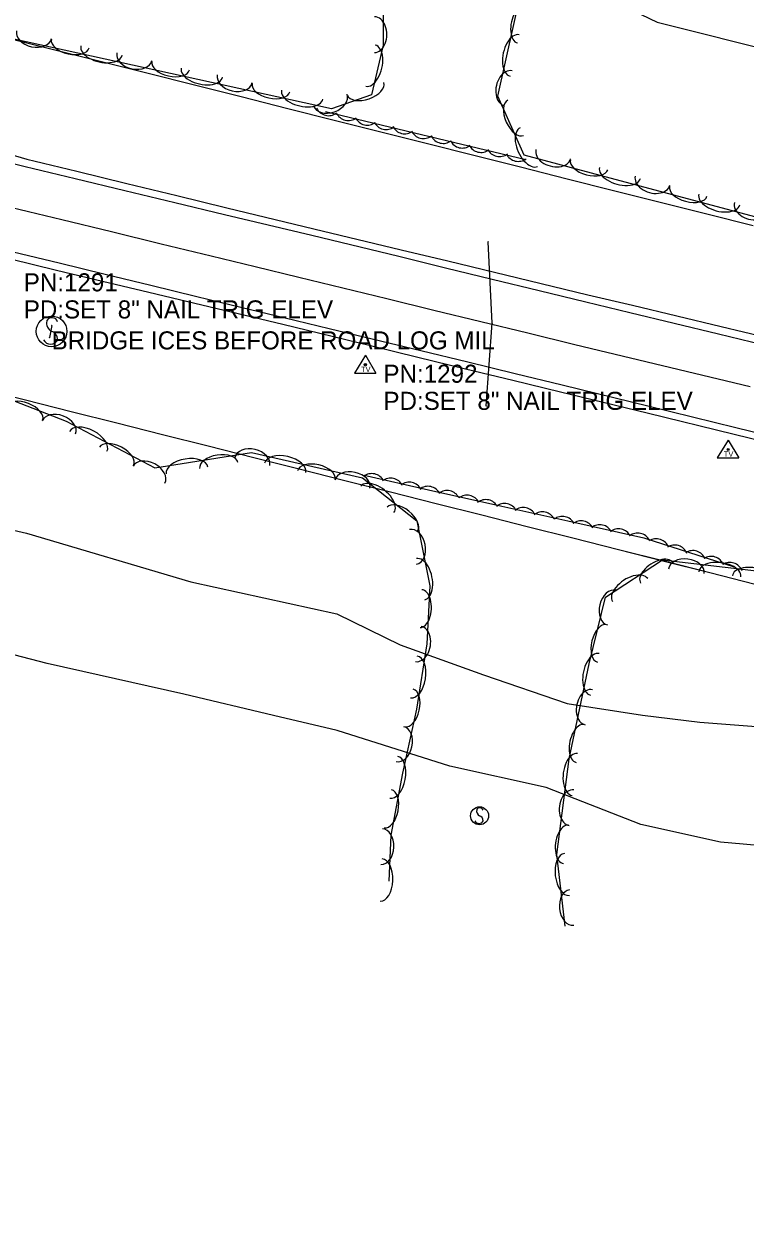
# Model space of a CAD drawing. Extents: x 1441650 to 1491889, y 345904 to 358319.
# Drawn here: x 1477081.5 to 1477281.1, y 346909.4 to 347239.1 of the extents above; entities that cross this region are included whole.
import ezdxf

# ---------------------------------------------------------------- set-up
doc = ezdxf.new("R2010")
doc.units = 0
for name, color, linetype in [('S_EDGE_PAVEMENT', 7, 'Continuous'), ('S_GAS_UTILITIES', 7, 'Continuous'), ('S_MSC_PT_SYM', 7, 'Continuous'), ('S_PAVEMENT_CROWN', 7, 'Continuous'), ('S_SECONDARY_CTL', 7, 'Continuous'), ('S_SECONDARY_CTL_ANNOT', 7, 'Continuous'), ('S_SHOULDER', 7, 'Continuous'), ('S_SIGN', 7, 'Continuous'), ('S_SIGN_ANNOT', 7, 'Continuous'), ('S_STREAM', 7, 'Continuous'), ('S_TREE', 7, 'Continuous'), ('S_UTL_PT_SYM', 7, 'Continuous')]:
    doc.layers.add(name, color=color, linetype=linetype)

msp = doc.modelspace()

# ---------------------------------------------------------------- linework, layer by layer
at = {"layer": 'S_EDGE_PAVEMENT'}
for points in [[(1477059.83, 347205.04), (1477081.89, 347199.65), (1477095.69, 347196.33), (1477109.49, 347193.01), (1477123.28, 347189.7), (1477137.08, 347186.38), (1477161.19, 347180.58), (1477185.29, 347174.78), (1477198.22, 347171.62), (1477211.15, 347168.47), (1477224.08, 347165.31), (1477237.01, 347162.16), (1477249.24, 347159.21), (1477261.48, 347156.26), (1477273.71, 347153.32), (1477285.95, 347150.37)], [(1477078.59, 347176.03), (1477091.29, 347172.95), (1477103.99, 347169.86), (1477116.69, 347166.77), (1477129.39, 347163.68), (1477141.6, 347160.73), (1477153.82, 347157.77), (1477166.04, 347154.81), (1477178.26, 347151.86), (1477191.32, 347148.69), (1477204.38, 347145.52), (1477217.44, 347142.36), (1477230.5, 347139.19), (1477254.53, 347133.28), (1477278.56, 347127.36), (1477291.02, 347124.38)]]:
    msp.add_lwpolyline(points, dxfattribs=at)
at = {"layer": 'S_GAS_UTILITIES'}
for p, q in [((1477211.06, 347156.24), (1477210.04, 347178.8)), ((1477209.48, 347133.34), (1477211.06, 347156.24))]:
    msp.add_line(p, q, dxfattribs=at)
at = {"layer": 'S_MSC_PT_SYM'}
for points in [[(1477089.25, 347155.61), (1477089.25, 347155.66), (1477089.25, 347155.61), (1477089.2, 347155.61), (1477089.25, 347155.61), (1477089.25, 347155.56), (1477089.25, 347155.61), (1477089.3, 347155.61)], [(1477088.64, 347152.26), (1477088.64, 347152.31), (1477088.64, 347152.26), (1477088.59, 347152.26), (1477088.64, 347152.26), (1477088.64, 347152.21), (1477088.64, 347152.26), (1477088.69, 347152.26)]]:
    msp.add_lwpolyline(points, dxfattribs=at)
at = {"layer": 'S_PAVEMENT_CROWN'}
msp.add_lwpolyline([(1477078.2, 347188.32), (1477091.99, 347184.96), (1477105.77, 347181.6), (1477119.55, 347178.23), (1477133.34, 347174.87), (1477145.49, 347171.92), (1477157.65, 347168.96), (1477169.81, 347166.01), (1477181.97, 347163.05), (1477194.98, 347159.89), (1477207.99, 347156.72), (1477220.99, 347153.56), (1477234, 347150.4), (1477258.24, 347144.58), (1477282.49, 347138.76)], dxfattribs=at)
at = {"layer": 'S_SECONDARY_CTL'}
for p, q in [((1477176.01, 347147.38), (1477173, 347142.42)), ((1477176.01, 347147.38), (1477178.96, 347142.42)), ((1477173, 347142.42), (1477178.96, 347142.42)), ((1477276.41, 347123.91), (1477273.4, 347118.96)), ((1477276.41, 347123.91), (1477279.36, 347118.96)), ((1477273.4, 347118.96), (1477279.36, 347118.96))]:
    msp.add_line(p, q, dxfattribs=at)
for centre, radius in [((1477176.01, 347144.77), 0.311), ((1477176.01, 347144.77), 0.183), ((1477176.01, 347144.77), 0.103), ((1477276.41, 347121.3), 0.311), ((1477276.41, 347121.3), 0.183), ((1477276.41, 347121.3), 0.103)]:
    msp.add_circle(centre, radius, dxfattribs=at)
at = {"layer": 'S_SHOULDER'}
for points in [[(1477067.9, 347205.87), (1477082.38, 347201.67), (1477096.2, 347198.3), (1477110.02, 347194.94), (1477123.84, 347191.57), (1477137.66, 347188.2), (1477161.79, 347182.4), (1477185.92, 347176.61), (1477198.84, 347173.49), (1477211.76, 347170.38), (1477224.68, 347167.27), (1477237.6, 347164.15), (1477249.9, 347161.22), (1477262.19, 347158.28), (1477274.49, 347155.35), (1477286.79, 347152.42)], [(1477077.79, 347174.03), (1477090.56, 347170.98), (1477103.32, 347167.93), (1477116.09, 347164.88), (1477128.86, 347161.82), (1477153.15, 347155.95), (1477177.45, 347150.08), (1477190.58, 347146.87), (1477203.72, 347143.66), (1477216.86, 347140.46), (1477230, 347137.25), (1477254.03, 347131.4), (1477278.06, 347125.54), (1477290.51, 347122.52)]]:
    msp.add_lwpolyline(points, dxfattribs=at)
at = {"layer": 'S_SIGN'}
msp.add_line((1477089.25, 347155.61), (1477088.64, 347152.26), dxfattribs=at)
for centre, radius in [((1477089.19, 347154), 4.24), ((1477207.62, 347019.9), 2.49)]:
    msp.add_circle(centre, radius, dxfattribs=at)
for centre, radius, start, end in [((1477090.36, 347156.26), 2.55, 167.1196, 241.9813), ((1477089.32, 347156.16), 1.62, 16.5258, 156.8957), ((1477088.93, 347152.6), 2.17, 204.641, 335.359), ((1477088.49, 347151.72), 2.38, 358.6529, 73.7063), ((1477208.3, 347021.22), 1.5, 167.1196, 241.9813), ((1477207.69, 347021.17), 0.95, 16.5258, 156.8957), ((1477207.2, 347018.56), 1.4, 358.6529, 73.7063), ((1477207.46, 347019.07), 1.28, 204.641, 335.359)]:
    msp.add_arc(centre, radius, start, end, dxfattribs=at)
at = {"layer": 'S_STREAM'}
for points in [[(1476506.57, 347432.2), (1476556.36, 347416.32), (1476577.06, 347407.79), (1476600.07, 347401.52), (1476630.48, 347394.74), (1476700.49, 347374.55), (1476718.42, 347367.7), (1476745.16, 347360.81), (1476781.21, 347351.05), (1476865.99, 347335.16), (1476909.59, 347323.35), (1476971.97, 347305.38), (1477030.55, 347293.76), (1477110.8, 347277.04), (1477180.66, 347265.8), (1477217.94, 347258.33), (1477256.74, 347239.58), (1477326.7, 347222.03), (1477419.8, 347198.07), (1477472.59, 347185.56), (1477520.85, 347174.64), (1477576.79, 347161.33)], [(1476865.74, 347146.16), (1476891.85, 347140.69), (1476909.48, 347135.69), (1476929.31, 347131.43), (1476947.18, 347126.98), (1476966.29, 347121.16), (1476989.13, 347116.45), (1477016.79, 347113.38), (1477034.39, 347109.18), (1477082.25, 347098.12), (1477127.68, 347084.68), (1477168.15, 347075.82), (1477185.65, 347067.19), (1477208.72, 347058.92), (1477231.88, 347050.95), (1477252.69, 347047.74), (1477268.54, 347045.84), (1477288.99, 347044.21), (1477310.92, 347040.05), (1477364.9, 347024.95), (1477433.06, 347004.5), (1477476.49, 346995.26)], [(1477473.51, 346972.52), (1477388.25, 346992.13), (1477322.31, 347008.85), (1477298.23, 347010.47), (1477274.29, 347012.6), (1477252.28, 347017.5), (1477226.01, 347027.71), (1477199.41, 347033.64), (1477168.24, 347043.49), (1477150.63, 347047.66), (1477125.76, 347053.61), (1477088, 347062.03), (1477048.47, 347072.3), (1477021.9, 347078.75), (1476995.83, 347084.14), (1476974.27, 347082.55), (1476957.27, 347083.14), (1476929.97, 347089.22), (1476907.28, 347094.39), (1476878.87, 347105.08)]]:
    msp.add_lwpolyline(points, dxfattribs=at)
at = {"layer": 'S_TREE'}
for points in [[(1477189.5, 347324.92), (1477183.19, 347303), (1477178.79, 347282.52), (1477181.02, 347251.22), (1477180.94, 347233.24), (1477177.74, 347219.44), (1477166.67, 347215.57), (1477037.56, 347243.95), (1476970.81, 347258.17), (1476861.73, 347287.25), (1476725.17, 347319.16), (1476613.54, 347349.66), (1476568.05, 347353.09), (1476553.67, 347356.33), (1476538.9, 347367.38)], [(1477508.11, 347131.43), (1477373.2, 347161.76), (1477219.95, 347202.74), (1477212.65, 347219.09), (1477217.08, 347238.96), (1477223.83, 347269.47), (1477228.41, 347313.31), (1477228.86, 347315.33)], [(1476542.88, 347267.52), (1476627.65, 347248.59), (1476702.18, 347231.65), (1476829.11, 347200.9), (1476915.68, 347181.7), (1476966.03, 347168.82), (1476997.64, 347152.03), (1477021.8, 347134.12), (1477039.29, 347139.85), (1477065.92, 347139.73), (1477093.23, 347129.18), (1477117.74, 347116.18), (1477144.49, 347120.49), (1477175.18, 347113.49), (1477190.22, 347101.53), (1477193.82, 347083.58), (1477193.07, 347067.47), (1477190.21, 347049.46), (1477186.26, 347031.74), (1477183.03, 347014.56), (1477182.5, 347001.82)], [(1477074.86, 347235.74), (1477090.11, 347231.95), (1477102.99, 347228.71), (1477115.88, 347225.46), (1477128.76, 347222.22), (1477141.64, 347218.97), (1477154.53, 347215.73), (1477167.41, 347212.48), (1477180.29, 347209.24), (1477193.18, 347205.99), (1477206.06, 347202.75), (1477218.94, 347199.5), (1477231.83, 347196.26), (1477244.71, 347193.01), (1477257.6, 347189.77), (1477270.48, 347186.52), (1477283.36, 347183.28)], [(1477074.86, 347235.74), (1477090.11, 347231.95), (1477102.99, 347228.71), (1477115.88, 347225.46), (1477128.76, 347222.22), (1477141.64, 347218.97), (1477154.53, 347215.73), (1477167.41, 347212.48), (1477180.29, 347209.24), (1477193.18, 347205.99), (1477206.06, 347202.74), (1477218.94, 347199.5), (1477231.83, 347196.25), (1477244.71, 347193.01), (1477257.59, 347189.76), (1477270.48, 347186.52), (1477283.36, 347183.27)], [(1477220.45, 347201.44), (1477164.95, 347214.81)], [(1477069.39, 347138.22), (1477082.01, 347135.03), (1477094.63, 347131.85), (1477107.25, 347128.66), (1477119.87, 347125.48), (1477132.49, 347122.29), (1477145.11, 347119.11), (1477157.72, 347115.92), (1477170.34, 347112.73), (1477182.96, 347109.55), (1477195.58, 347106.36), (1477208.2, 347103.18), (1477220.82, 347099.99), (1477233.44, 347096.81), (1477246.06, 347093.62), (1477258.68, 347090.43), (1477271.3, 347087.25), (1477283.92, 347084.06)], [(1477069.39, 347138.22), (1477082.01, 347135.04), (1477094.63, 347131.85), (1477107.25, 347128.66), (1477119.87, 347125.48), (1477132.49, 347122.29), (1477145.11, 347119.11), (1477157.72, 347115.92), (1477170.34, 347112.74), (1477182.96, 347109.55), (1477195.58, 347106.36), (1477208.2, 347103.18), (1477220.82, 347099.99), (1477233.44, 347096.81), (1477246.06, 347093.62), (1477258.68, 347090.44), (1477271.3, 347087.25), (1477283.92, 347084.06)], [(1477175.64, 347114.21), (1477193.51, 347110.11), (1477213.81, 347105.59), (1477232.05, 347101.53), (1477253.08, 347096.84), (1477278.05, 347088.78)], [(1477231.31, 346989.31), (1477229.01, 347009.16), (1477232.39, 347035.68), (1477237.96, 347061.99), (1477242.47, 347080.46), (1477258.26, 347090.77), (1477284.29, 347087.7), (1477319.03, 347079.96), (1477359.23, 347068.64), (1477432.7, 347047.81), (1477521.12, 347028.11), (1477558.25, 347014.79), (1477577.91, 347005.71), (1477592.85, 346993.68), (1477606.02, 346974.52), (1477611.13, 346953.52), (1477606.31, 346930.52), (1477595.33, 346909.35)]]:
    msp.add_lwpolyline(points, dxfattribs=at)
for centre, major_axis, ratio, start_param, end_param in [((1477219.26, 347239.02), (-1.14, -5.18), 0.544814, 3.140083, 6.281676), ((1477178.57, 347236.13), (0.02, 4.95), 0.685364, 3.141454, 6.283047), ((1477084.36, 347236.11), (4.84, -1.06), 0.685096, 3.141674, 6.283266), ((1477094.36, 347233.64), (5.22, -1.15), 0.54053, 3.141641, 6.283233), ((1477217.34, 347230.38), (-1.27, -5.72), 0.55106, 3.14083, 6.282423), ((1477103.02, 347231.74), (5.73, -1.26), 0.549908, 3.141642, 6.283235), ((1477112.12, 347230), (4.84, -1.06), 0.685096, 3.141674, 6.283266), ((1477177.44, 347227.54), (1.32, 5.69), 0.552888, 3.141442, 6.283035), ((1477122.13, 347227.54), (5.22, -1.15), 0.54053, 3.141641, 6.283233), ((1477130.79, 347225.63), (5.73, -1.26), 0.549908, 3.141642, 6.283235), ((1477139.89, 347223.9), (4.84, -1.06), 0.685096, 3.141674, 6.283266), ((1477215.58, 347221.3), (-1.07, -4.83), 0.686531, 3.140341, 6.281934), ((1477149.89, 347221.43), (5.22, -1.15), 0.54053, 3.141641, 6.283233), ((1477176.1, 347221.11), (5.02, 1.75), 0.543319, 3.143164, 6.284756), ((1477158.55, 347219.53), (5.73, -1.26), 0.549908, 3.141642, 6.283235), ((1477166.33, 347217.98), (4.66, 1.62), 0.68863, 3.144262, 6.285854), ((1477217.64, 347213.11), (2.18, -4.88), 0.540133, 3.141518, 6.28311), ((1477165.82, 347217.34), (0.85, 3.54), 0.999893, 2.254992, 4.028193), ((1477171.3, 347215.99), (0.85, 3.54), 0.999893, 2.254992, 4.028193), ((1477176.59, 347214.71), (0.85, 3.54), 0.999893, 2.254992, 4.028193), ((1477181.75, 347213.5), (0.85, 3.54), 0.999893, 2.254992, 4.028193), ((1477186.9, 347212.33), (0.85, 3.54), 0.999893, 2.254992, 4.028193), ((1477192.07, 347211.01), (0.85, 3.54), 0.999893, 2.254992, 4.028193), ((1477197.55, 347209.66), (0.85, 3.54), 0.999893, 2.254992, 4.028193), ((1477221.26, 347205.01), (2.39, -5.36), 0.549503, 3.141515, 6.283108), ((1477202.84, 347208.38), (0.85, 3.54), 0.999893, 2.254992, 4.028193), ((1477208.01, 347207.17), (0.85, 3.54), 0.999893, 2.254992, 4.028193), ((1477213.16, 347206.01), (0.85, 3.54), 0.999893, 2.254992, 4.028193), ((1477218.33, 347204.69), (0.85, 3.54), 0.999893, 2.254992, 4.028193), ((1477228.02, 347203.05), (4.79, -1.28), 0.684224, 3.141733, 6.283326), ((1477237.91, 347200.13), (5.16, -1.38), 0.539842, 3.141676, 6.283268), ((1477246.47, 347197.84), (5.67, -1.52), 0.549208, 3.141678, 6.283271), ((1477255.49, 347195.7), (4.79, -1.28), 0.684224, 3.141733, 6.283326), ((1477265.37, 347192.79), (5.16, -1.38), 0.539842, 3.141676, 6.283268), ((1477273.94, 347190.5), (5.67, -1.52), 0.549208, 3.141678, 6.283271), ((1477282.95, 347188.36), (4.79, -1.28), 0.684224, 3.141733, 6.283326), ((1477081.72, 347131.35), (-4.99, 1.93), 0.539892, 3.141593, 6.283185), ((1477091.23, 347127.4), (-4.62, 1.79), 0.684288, 3.141593, 6.283185), ((1477099.34, 347123.54), (-5.18, 2.75), 0.549309, 3.141593, 6.283185), ((1477107.17, 347119.39), (-4.72, 2.51), 0.539942, 3.141593, 6.283185), ((1477126.68, 347115.47), (-5.79, -0.93), 0.549311, 3.141593, 6.283185), ((1477135.44, 347116.88), (-5.28, -0.85), 0.539944, 3.141593, 6.283185), ((1477144.73, 347117.99), (-4.83, 1.1), 0.684248, 3.141593, 6.283185), ((1477153.82, 347116.19), (-5.72, 1.3), 0.549227, 3.141593, 6.283185), ((1477116.15, 347114.33), (-4.38, 2.32), 0.684351, 3.141593, 6.283185), ((1477162.46, 347114.22), (-5.21, 1.19), 0.539861, 3.141593, 6.283185), ((1477172.45, 347111.67), (-4.83, 1.1), 0.684248, 3.141593, 6.283185), ((1477179.32, 347107.49), (-4.59, 3.64), 0.550583, 3.139087, 6.28068), ((1477177.8, 347110.98), (-3.55, 0.81), 0.999995, 3.825788, 5.598989), ((1477182.98, 347109.72), (-3.55, 0.81), 0.999995, 3.825788, 5.598989), ((1477188.15, 347108.61), (-3.55, 0.81), 0.999995, 3.825788, 5.598989), ((1477193.34, 347107.46), (-3.56, 0.79), 0.999995, 3.825789, 5.598989), ((1477198.65, 347106.28), (-3.56, 0.79), 0.999995, 3.825789, 5.598989), ((1477204.15, 347105.02), (-3.56, 0.79), 0.999995, 3.825788, 5.598989), ((1477186.25, 347101.98), (-4.18, 3.32), 0.541194, 3.139166, 6.280758), ((1477209.35, 347103.78), (-3.56, 0.79), 0.999995, 3.825788, 5.598989), ((1477214.52, 347102.71), (-3.56, 0.79), 0.999995, 3.825788, 5.598989), ((1477219.7, 347101.59), (-3.56, 0.79), 0.999995, 3.825789, 5.598989), ((1477225.01, 347100.4), (-3.56, 0.79), 0.999995, 3.825789, 5.598989), ((1477230.52, 347099.14), (-3.56, 0.79), 0.999995, 3.825788, 5.598989), ((1477189.23, 347094.35), (-0.98, 4.81), 0.691139, 3.138141, 6.279733), ((1477235.71, 347097.91), (-3.56, 0.79), 0.999995, 3.825788, 5.598989), ((1477240.88, 347096.83), (-3.56, 0.79), 0.999995, 3.825788, 5.598989), ((1477246.06, 347095.71), (-3.56, 0.79), 0.999995, 3.825789, 5.598989), ((1477251.37, 347094.53), (-3.56, 0.79), 0.999995, 3.825789, 5.598989), ((1477256.53, 347092.93), (-3.55, 0.8), 0.999995, 3.7341, 5.5073), ((1477261.58, 347091.22), (-3.55, 0.8), 0.999995, 3.7341, 5.5073), ((1477266.63, 347089.67), (-3.55, 0.8), 0.999995, 3.7341, 5.5073), ((1477191.29, 347085.4), (-1.15, 5.7), 0.55476, 3.139502, 6.281095), ((1477256.62, 347087.17), (-4.44, -2.88), 0.545896, 3.145093, 6.286686), ((1477264.85, 347087.6), (-4.92, 0.59), 0.684585, 3.14362, 6.285212), ((1477274.08, 347086.77), (-5.83, 0.69), 0.549498, 3.142831, 6.284424), ((1477271.69, 347088.07), (-3.55, 0.8), 0.999995, 3.7341, 5.507301), ((1477276.87, 347086.4), (-3.55, 0.8), 0.999995, 3.7341, 5.507301), ((1477249.27, 347082.37), (-4.87, -3.17), 0.555366, 3.145208, 6.286801), ((1477282.88, 347085.73), (-5.31, 0.63), 0.540128, 3.142792, 6.284385), ((1477191.41, 347077.26), (0.24, 5.22), 0.552708, 3.140484, 6.282077), ((1477244.2, 347077.52), (-1.17, -4.8), 0.687949, 3.140578, 6.28217), ((1477241.51, 347067.61), (-1.26, -5.17), 0.542781, 3.140995, 6.282587), ((1477190.66, 347067.46), (0.78, 4.87), 0.688316, 3.14154, 6.283133), ((1477189.47, 347058.32), (0.92, 5.77), 0.552492, 3.141561, 6.283153), ((1477239.51, 347059.07), (-1.21, -5.74), 0.55006, 3.14154, 6.283133), ((1477188.1, 347049.73), (1.16, 5.22), 0.540697, 3.141593, 6.283185), ((1477237.85, 347049.96), (-1.03, -4.85), 0.685286, 3.141507, 6.2831), ((1477185.6, 347039.73), (1.08, 4.84), 0.685308, 3.141593, 6.283185), ((1477235.46, 347039.93), (-1.11, -5.23), 0.54068, 3.141542, 6.283135), ((1477183.88, 347030.56), (1.08, 5.77), 0.550079, 3.141593, 6.283185), ((1477233.98, 347031.37), (-0.74, -5.82), 0.550017, 3.141589, 6.283182), ((1477182.24, 347021.84), (0.99, 5.25), 0.540699, 3.141593, 6.283185), ((1477233.07, 347022.15), (-0.63, -4.92), 0.685233, 3.141587, 6.28318), ((1477231.51, 347011.97), (-0.68, -5.3), 0.540638, 3.141589, 6.283182), ((1477180.51, 347011.37), (0.21, 4.95), 0.685867, 3.14196, 6.283552), ((1477180.39, 347002.12), (0.24, 5.86), 0.550527, 3.141817, 6.283409), ((1477231.78, 347003.68), (0.68, -5.83), 0.549869, 3.141593, 6.283185), ((1477233.11, 346994.51), (0.57, -4.92), 0.685048, 3.141593, 6.283185)]:
    msp.add_ellipse(centre, major_axis=major_axis, ratio=ratio, start_param=start_param, end_param=end_param, dxfattribs=at)
at = {"layer": 'S_UTL_PT_SYM'}
for points in [[(1477210.04, 347178.8), (1477210.04, 347178.85), (1477210.04, 347178.8), (1477209.99, 347178.8), (1477210.04, 347178.8), (1477210.04, 347178.75), (1477210.04, 347178.8), (1477210.09, 347178.8)], [(1477211.06, 347156.24), (1477211.06, 347156.29), (1477211.06, 347156.24), (1477211.01, 347156.24), (1477211.06, 347156.24), (1477211.06, 347156.19), (1477211.06, 347156.24), (1477211.11, 347156.24)], [(1477209.48, 347133.34), (1477209.48, 347133.39), (1477209.48, 347133.34), (1477209.43, 347133.34), (1477209.48, 347133.34), (1477209.48, 347133.29), (1477209.48, 347133.34), (1477209.53, 347133.34)]]:
    msp.add_lwpolyline(points, dxfattribs=at)

# ---------------------------------------------------------------- texts
at = {"layer": 'S_SECONDARY_CTL'}
for p in [(1477174.81, 347142.75), (1477275.21, 347119.29)]:
    msp.add_text('TV', height=1.5, rotation=360, dxfattribs=at).set_placement(p)
at = {"layer": 'S_SECONDARY_CTL_ANNOT'}
for s, p in [('PN:1291', (1477081.49, 347165.07)), ('PD:SET 8" NAIL TRIG ELEV', (1477081.49, 347157.57)), ('PN:1292', (1477181.01, 347139.77)), ('PD:SET 8" NAIL TRIG ELEV', (1477181.01, 347132.27))]:
    msp.add_text(s, height=5, dxfattribs=at).set_placement(p)
at = {"layer": 'S_SIGN_ANNOT'}
msp.add_text('BRIDGE ICES BEFORE ROAD LOG MIL', height=5, dxfattribs=at).set_placement((1477089.19, 347149))

doc.saveas('drawing.dxf')
